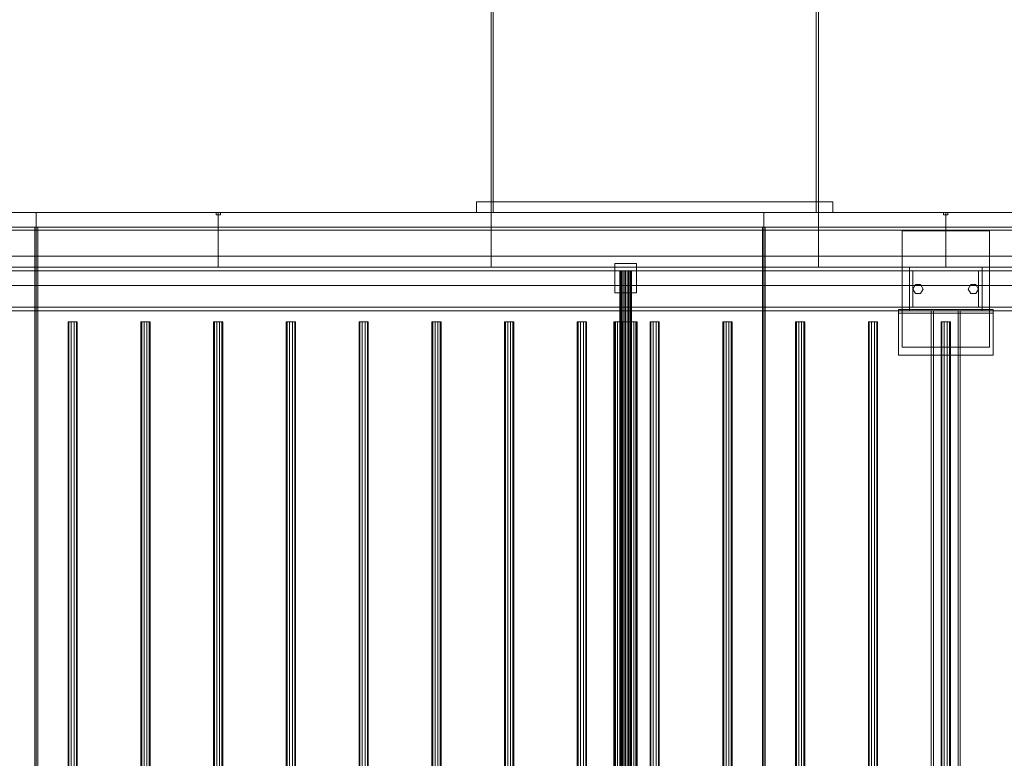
# Model space of a CAD drawing. Header units: millimetres. Extents: x -4395 to 65662, y -65530 to 6847.
# Tile 960 of 1034: x 57188 to 58542, y -17350 to -16335. Entities that reach past the tile are written whole.
import ezdxf

# ---------------------------------------------------------------- set-up
doc = ezdxf.new("R2010")
doc.units = ezdxf.units.MM
doc.layers.add('superior_secador', color=7, linetype='Continuous', lineweight=0)

msp = doc.modelspace()

# ---------------------------------------------------------------- linework, layer by layer
at = {"layer": 'superior_secador'}
for p, q in [((57836.134, -16600), (57836.134, -16210)), ((57839.134, -16210), (57839.134, -16600)), ((58283.134, -16600), (58283.134, -16210)), ((58286.134, -16210), (58286.134, -16600)), ((57816.134, -16600), (57816.134, -16585)), ((57816.134, -16585), (58306.134, -16585)), ((57816.134, -16585), (57836.134, -16585)), ((57836.134, -16585), (57836.134, -16600)), ((58286.134, -16600), (58286.134, -16585)), ((58286.134, -16585), (58306.134, -16585)), ((58306.134, -16585), (58306.134, -16600)), ((40461.134, -16600), (60461.134, -16600)), ((56211.134, -16600), (57211.134, -16600)), ((56461.134, -16600), (57461.134, -16600)), ((57211.134, -16600), (57211.134, -19400)), ((57211.134, -16600), (58211.134, -16600)), ((57458.134, -16603), (57458.134, -16600)), ((57458.134, -16600), (57464.134, -16600)), ((57464.134, -16603), (57458.134, -16603)), ((57461.134, -16600), (57461.134, -16675)), ((57461.134, -16600), (57836.134, -16600)), ((57464.134, -16600), (57464.134, -16603)), ((58306.134, -16600), (57816.134, -16600)), ((57836.134, -16600), (57816.134, -16600)), ((57836.134, -16600), (57836.134, -16675)), ((57836.134, -16600), (58286.134, -16600)), ((57839.134, -16600), (57836.134, -16600)), ((58211.134, -16600), (58211.134, -19400)), ((58211.134, -16600), (59211.134, -16600)), ((58286.134, -16600), (58283.134, -16600)), ((58286.134, -16600), (58286.134, -16675)), ((58286.134, -16600), (58461.134, -16600)), ((58306.134, -16600), (58286.134, -16600)), ((58458.134, -16603), (58458.134, -16600)), ((58458.134, -16600), (58464.134, -16600)), ((58464.134, -16603), (58458.134, -16603)), ((58461.134, -16600), (58461.134, -16675)), ((58461.134, -16600), (59461.134, -16600)), ((58464.134, -16600), (58464.134, -16603)), ((60461.134, -16620), (40461.134, -16620)), ((60461.134, -16624), (40461.134, -16624)), ((57209.134, -19380), (57209.134, -16620)), ((57209.134, -16620), (57213.134, -16620)), ((57213.134, -16620), (57213.134, -19380)), ((58209.134, -19380), (58209.134, -16620)), ((58209.134, -16620), (58213.134, -16620)), ((58213.134, -16620), (58213.134, -19380)), ((58401.134, -16785), (58401.134, -16625)), ((58401.134, -16625), (58521.134, -16625)), ((58521.134, -16625), (58521.134, -16785)), ((40811.134, -16660), (60111.134, -16660)), ((58006.134, -16710), (58006.134, -16670)), ((58006.134, -16670), (58036.134, -16670)), ((58036.134, -16670), (58036.134, -16710)), ((40461.134, -16675), (60461.134, -16675)), ((60461.134, -16680), (40461.134, -16680)), ((57461.134, -16675), (56461.134, -16675)), ((57836.134, -16675), (57461.134, -16675)), ((58286.134, -16675), (57836.134, -16675)), ((58013.406, -16680), (58013.134, -16680)), ((58013.134, -16680), (58013.134, -19320)), ((58014.206, -16680), (58013.406, -16680)), ((58013.406, -16680), (58013.406, -19320)), ((58015.477, -16680), (58014.206, -16680)), ((58014.206, -16680), (58014.206, -19320)), ((58017.134, -16680), (58015.477, -16680)), ((58015.477, -16680), (58015.477, -19320)), ((58019.063, -16680), (58017.134, -16680)), ((58017.134, -16680), (58017.134, -19320)), ((58021.134, -16680), (58019.063, -16680)), ((58019.063, -16680), (58019.063, -19320)), ((58023.204, -16680), (58021.134, -16680)), ((58021.134, -16680), (58021.134, -19320)), ((58025.134, -16680), (58023.204, -16680)), ((58023.204, -16680), (58023.204, -19320)), ((58026.791, -16680), (58025.134, -16680)), ((58025.134, -16680), (58025.134, -19320)), ((58028.062, -16680), (58026.791, -16680)), ((58026.791, -16680), (58026.791, -19320)), ((58028.861, -16680), (58028.062, -16680)), ((58028.062, -16680), (58028.062, -19320)), ((58028.861, -16680), (58029.134, -16680)), ((58028.861, -16680), (58028.861, -19320)), ((58029.134, -19320), (58029.134, -16680)), ((58461.134, -16675), (58286.134, -16675)), ((58411.134, -16680), (58411.134, -16675)), ((58411.134, -16675), (58511.134, -16675)), ((58511.134, -16680), (58411.134, -16680)), ((58411.134, -16730), (58411.134, -16680)), ((58411.134, -16680), (58416.134, -16680)), ((58416.134, -16680), (58416.134, -16730)), ((59461.134, -16675), (58461.134, -16675)), ((58506.134, -16730), (58506.134, -16680)), ((58506.134, -16680), (58511.134, -16680)), ((58511.134, -16675), (58511.134, -16680)), ((58511.134, -16680), (58511.134, -16730)), ((60111.134, -16700), (40811.134, -16700)), ((58416.134, -16705), (58419.634, -16698.938)), ((58419.634, -16698.938), (58426.634, -16698.938)), ((58426.634, -16698.938), (58430.134, -16705)), ((58492.134, -16705), (58495.634, -16698.938)), ((58495.634, -16698.938), (58502.634, -16698.938)), ((58502.634, -16698.938), (58506.134, -16705)), ((58036.134, -16710), (58006.134, -16710)), ((58419.634, -16711.062), (58416.134, -16705)), ((58426.634, -16711.062), (58419.634, -16711.062)), ((58430.134, -16705), (58426.634, -16711.062)), ((58495.634, -16711.062), (58492.134, -16705)), ((58502.634, -16711.062), (58495.634, -16711.062)), ((58506.134, -16705), (58502.634, -16711.062)), ((40461.134, -16730), (60461.134, -16730)), ((60461.134, -16735), (40461.134, -16735)), ((58396.134, -16738), (58396.134, -16733)), ((58396.134, -16733), (58526.134, -16733)), ((58396.134, -16796), (58396.134, -16733)), ((58526.134, -16738), (58396.134, -16738)), ((58411.134, -16735), (58411.134, -16730)), ((58411.134, -16730), (58511.134, -16730)), ((58416.134, -16730), (58411.134, -16730)), ((58511.134, -16735), (58411.134, -16735)), ((58441.134, -19265), (58441.134, -16735)), ((58441.134, -16735), (58481.134, -16735)), ((58441.134, -16735), (58444.134, -16735)), ((58444.134, -16735), (58444.134, -19265)), ((58478.134, -19265), (58478.134, -16735)), ((58478.134, -16735), (58481.134, -16735)), ((58481.134, -16735), (58481.134, -19265)), ((58511.134, -16730), (58506.134, -16730)), ((58511.134, -16730), (58511.134, -16735)), ((58526.134, -16733), (58526.134, -16738)), ((58526.134, -16733), (58526.134, -16796)), ((57255.997, -16750), (57254.784, -16750)), ((57254.784, -16750), (57254.784, -19250)), ((57259.172, -16750), (57255.997, -16750)), ((57255.997, -16750), (57255.997, -19250)), ((57263.096, -16750), (57259.172, -16750)), ((57259.172, -16750), (57259.172, -19250)), ((57266.271, -16750), (57263.096, -16750)), ((57263.096, -16750), (57263.096, -19250)), ((57266.271, -16750), (57267.484, -16750)), ((57266.271, -16750), (57266.271, -19250)), ((57267.484, -19250), (57267.484, -16750)), ((57355.997, -16750), (57354.784, -16750)), ((57354.784, -16750), (57354.784, -19250)), ((57359.172, -16750), (57355.997, -16750)), ((57355.997, -16750), (57355.997, -19250)), ((57363.096, -16750), (57359.172, -16750)), ((57359.172, -16750), (57359.172, -19250)), ((57366.271, -16750), (57363.096, -16750)), ((57363.096, -16750), (57363.096, -19250)), ((57366.271, -16750), (57367.484, -16750)), ((57366.271, -16750), (57366.271, -19250)), ((57367.484, -19250), (57367.484, -16750)), ((57455.997, -16750), (57454.784, -16750)), ((57454.784, -16750), (57454.784, -19250)), ((57459.172, -16750), (57455.997, -16750)), ((57455.997, -16750), (57455.997, -19250)), ((57463.096, -16750), (57459.172, -16750)), ((57459.172, -16750), (57459.172, -19250)), ((57466.271, -16750), (57463.096, -16750)), ((57463.096, -16750), (57463.096, -19250)), ((57466.271, -16750), (57467.484, -16750)), ((57466.271, -16750), (57466.271, -19250)), ((57467.484, -19250), (57467.484, -16750)), ((57555.997, -16750), (57554.784, -16750)), ((57554.784, -16750), (57554.784, -19250)), ((57559.172, -16750), (57555.997, -16750)), ((57555.997, -16750), (57555.997, -19250)), ((57563.096, -16750), (57559.172, -16750)), ((57559.172, -16750), (57559.172, -19250)), ((57566.271, -16750), (57563.096, -16750)), ((57563.096, -16750), (57563.096, -19250)), ((57566.271, -16750), (57567.484, -16750)), ((57566.271, -16750), (57566.271, -19250)), ((57567.484, -19250), (57567.484, -16750)), ((57655.997, -16750), (57654.784, -16750)), ((57654.784, -16750), (57654.784, -19250)), ((57659.172, -16750), (57655.997, -16750)), ((57655.997, -16750), (57655.997, -19250)), ((57663.096, -16750), (57659.172, -16750)), ((57659.172, -16750), (57659.172, -19250)), ((57666.271, -16750), (57663.096, -16750)), ((57663.096, -16750), (57663.096, -19250)), ((57666.271, -16750), (57667.484, -16750)), ((57666.271, -16750), (57666.271, -19250)), ((57667.484, -19250), (57667.484, -16750)), ((57755.997, -16750), (57754.784, -16750)), ((57754.784, -16750), (57754.784, -19250)), ((57759.172, -16750), (57755.997, -16750)), ((57755.997, -16750), (57755.997, -19250)), ((57763.096, -16750), (57759.172, -16750)), ((57759.172, -16750), (57759.172, -19250)), ((57766.271, -16750), (57763.096, -16750)), ((57763.096, -16750), (57763.096, -19250)), ((57766.271, -16750), (57767.484, -16750)), ((57766.271, -16750), (57766.271, -19250)), ((57767.484, -19250), (57767.484, -16750)), ((57855.997, -16750), (57854.784, -16750)), ((57854.784, -16750), (57854.784, -19250)), ((57859.172, -16750), (57855.997, -16750)), ((57855.997, -16750), (57855.997, -19250)), ((57863.096, -16750), (57859.172, -16750)), ((57859.172, -16750), (57859.172, -19250)), ((57866.271, -16750), (57863.096, -16750)), ((57863.096, -16750), (57863.096, -19250)), ((57866.271, -16750), (57867.484, -16750)), ((57866.271, -16750), (57866.271, -19250)), ((57867.484, -19250), (57867.484, -16750)), ((57955.997, -16750), (57954.784, -16750)), ((57954.784, -16750), (57954.784, -19250)), ((57959.172, -16750), (57955.997, -16750)), ((57955.997, -16750), (57955.997, -19250)), ((57963.096, -16750), (57959.172, -16750)), ((57959.172, -16750), (57959.172, -19250)), ((57966.271, -16750), (57963.096, -16750)), ((57963.096, -16750), (57963.096, -19250)), ((57966.271, -16750), (57967.484, -16750)), ((57966.271, -16750), (57966.271, -19250)), ((57967.484, -19250), (57967.484, -16750)), ((58005.679, -16750), (58005.134, -16750)), ((58005.134, -16750), (58005.134, -19250)), ((58007.277, -16750), (58005.679, -16750)), ((58005.679, -16750), (58005.679, -19250)), ((58009.82, -16750), (58007.277, -16750)), ((58007.277, -16750), (58007.277, -19250)), ((58013.134, -16750), (58009.82, -16750)), ((58009.82, -16750), (58009.82, -19250)), ((58016.993, -16750), (58013.134, -16750)), ((58013.134, -16750), (58013.134, -19250)), ((58021.134, -16750), (58016.993, -16750)), ((58016.993, -16750), (58016.993, -19250)), ((58025.275, -16750), (58021.134, -16750)), ((58021.134, -16750), (58021.134, -19250)), ((58029.134, -16750), (58025.275, -16750)), ((58025.275, -16750), (58025.275, -19250)), ((58032.448, -16750), (58029.134, -16750)), ((58029.134, -16750), (58029.134, -19250)), ((58034.99, -16750), (58032.448, -16750)), ((58032.448, -16750), (58032.448, -19250)), ((58036.589, -16750), (58034.99, -16750)), ((58034.99, -16750), (58034.99, -19250)), ((58036.589, -16750), (58037.134, -16750)), ((58036.589, -16750), (58036.589, -19250)), ((58037.134, -19250), (58037.134, -16750)), ((58055.997, -16750), (58054.784, -16750)), ((58054.784, -16750), (58054.784, -19250)), ((58059.172, -16750), (58055.997, -16750)), ((58055.997, -16750), (58055.997, -19250)), ((58063.096, -16750), (58059.172, -16750)), ((58059.172, -16750), (58059.172, -19250)), ((58066.271, -16750), (58063.096, -16750)), ((58063.096, -16750), (58063.096, -19250)), ((58066.271, -16750), (58067.484, -16750)), ((58066.271, -16750), (58066.271, -19250)), ((58067.484, -19250), (58067.484, -16750)), ((58155.997, -16750), (58154.784, -16750)), ((58154.784, -16750), (58154.784, -19250)), ((58159.172, -16750), (58155.997, -16750)), ((58155.997, -16750), (58155.997, -19250)), ((58163.096, -16750), (58159.172, -16750)), ((58159.172, -16750), (58159.172, -19250)), ((58166.271, -16750), (58163.096, -16750)), ((58163.096, -16750), (58163.096, -19250)), ((58166.271, -16750), (58167.484, -16750)), ((58166.271, -16750), (58166.271, -19250)), ((58167.484, -19250), (58167.484, -16750)), ((58255.997, -16750), (58254.784, -16750)), ((58254.784, -16750), (58254.784, -19250)), ((58259.172, -16750), (58255.997, -16750)), ((58255.997, -16750), (58255.997, -19250)), ((58263.096, -16750), (58259.172, -16750)), ((58259.172, -16750), (58259.172, -19250)), ((58266.271, -16750), (58263.096, -16750)), ((58263.096, -16750), (58263.096, -19250)), ((58266.271, -16750), (58267.484, -16750)), ((58266.271, -16750), (58266.271, -19250)), ((58267.484, -19250), (58267.484, -16750)), ((58355.997, -16750), (58354.784, -16750)), ((58354.784, -16750), (58354.784, -19250)), ((58359.172, -16750), (58355.997, -16750)), ((58355.997, -16750), (58355.997, -19250)), ((58363.096, -16750), (58359.172, -16750)), ((58359.172, -16750), (58359.172, -19250)), ((58366.271, -16750), (58363.096, -16750)), ((58363.096, -16750), (58363.096, -19250)), ((58366.271, -16750), (58367.484, -16750)), ((58366.271, -16750), (58366.271, -19250)), ((58367.484, -19250), (58367.484, -16750)), ((58455.997, -16750), (58454.784, -16750)), ((58454.784, -16750), (58454.784, -19250)), ((58459.172, -16750), (58455.997, -16750)), ((58455.997, -16750), (58455.997, -19250)), ((58463.096, -16750), (58459.172, -16750)), ((58459.172, -16750), (58459.172, -19250)), ((58466.271, -16750), (58463.096, -16750)), ((58463.096, -16750), (58463.096, -19250)), ((58466.271, -16750), (58467.484, -16750)), ((58466.271, -16750), (58466.271, -19250)), ((58467.484, -19250), (58467.484, -16750)), ((58521.134, -16785), (58401.134, -16785)), ((58526.134, -16796), (58396.134, -16796))]:
    msp.add_line(p, q, dxfattribs=at)

doc.saveas('drawing.dxf')
